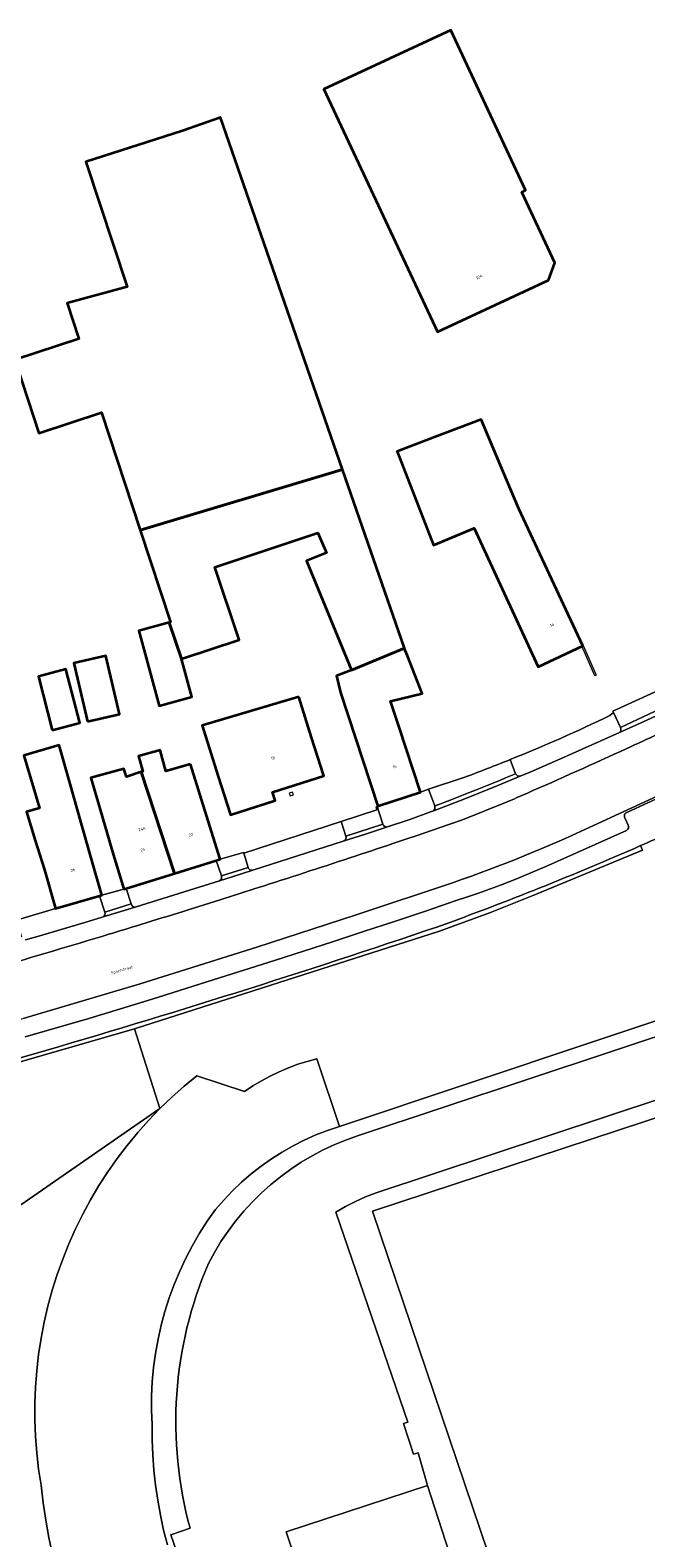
# Model space of a CAD drawing. Header units: metres. Extents: x 197700 to 204338, y 317132 to 325229.
# Tile 441 of 656: x 200775 to 200852, y 319190 to 319377. Entities that reach past the tile are written whole.
import ezdxf
from ezdxf.enums import TextEntityAlignment as Align

# ---------------------------------------------------------------- set-up
doc = ezdxf.new("R2010")
doc.units = ezdxf.units.M
for name, color, linetype, lineweight in [('B-WE-GR-BEPLANTING_CULTUUR_BOSPLANTSOEN-GV', 90, 'Continuous', 18), ('B-WE-GR-BEPLANTING_CULTUUR_HEESTERS-GV', 90, 'Continuous', 18), ('B-WE-IE-TERREINAFSCHEIDING_KUNSTMATIG_HEKWERK-G', 20, 'IE-TERREINAFSCHEIDING-KUNSTMATIG', 18), ('B-WE-IE-TERREINAFSCHEIDING_KUNSTMATIG_MUUR-G', 90, 'IE-TERREINAFSCHEIDING-KUNSTMATIG-DICHT', 18), ('B-WE-OG-BEBOUWING-GV', 7, 'Continuous', 35), ('B-WE-OG-BEBOUWING-T18', 10, 'Continuous', 18), ('B-WE-OG-TERREIN_CULTUURSCHEIDING-GV', 7, 'Continuous', 18), ('B-WE-OG-TERREIN_ERF-GV', 7, 'Continuous', 18), ('B-WE-OG-TOPOGRAFIE-T18', 10, 'Continuous', 18), ('B-WE-VH-VERHARDING_ASFALT-GV', 252, 'Continuous', 18), ('B-WE-VH-VERHARDING_BEDRIJFSVLOERPLAAT-GV', 252, 'Continuous', 18), ('B-WE-VH-VERHARDING_BETONSTRAATSTEEN-GV', 252, 'Continuous', 18), ('B-WE-VH-VERHARDING_TEGEL-GV', 252, 'Continuous', 18)]:
    doc.layers.add(name, color=color, linetype=linetype, lineweight=lineweight)
doc.styles.add('NLCS-ISO-M200-T18', font='NLCS-ISO.ttf', dxfattribs={"height": 0.36})
doc.linetypes.add('IE-TERREINAFSCHEIDING-KUNSTMATIG', pattern='A,4,[82,NLCS.SHX,S=0.75,R=90,X=0,Y=0],4,-2', length=10)
doc.linetypes.add('IE-TERREINAFSCHEIDING-KUNSTMATIG-DICHT', pattern='A,8,-1,[82,NLCS.SHX,S=0.75,R=90,X=0,Y=0],-1', length=10)

msp = doc.modelspace()

# ---------------------------------------------------------------- linework, layer by layer
at = {"layer": 'B-WE-GR-BEPLANTING_CULTUUR_BOSPLANTSOEN-GV'}
msp.add_lwpolyline([(200777.99, 319187.482), (200777.533, 319189.631), (200777.142, 319191.793), (200776.817, 319193.965), (200776.558, 319196.146), (200776.245, 319198.166), (200776.009, 319200.197), (200775.852, 319202.235), (200775.772, 319204.278), (200775.771, 319206.322), (200775.848, 319208.364), (200776.003, 319210.403), (200776.236, 319212.433), (200776.546, 319214.454), (200776.933, 319216.461), (200777.397, 319218.452), (200777.937, 319220.423), (200778.552, 319222.373), (200779.241, 319224.297), (200780.003, 319226.194), (200780.837, 319228.06), (200781.742, 319229.893), (200782.716, 319231.69), (200783.759, 319233.448), (200784.868, 319235.166), (200786.041, 319236.839), (200787.278, 319238.466), (200788.577, 319240.045), (200789.934, 319241.573), (200791.349, 319243.048), (200771.465, 319229.266)], dxfattribs=at)
at = {"layer": 'B-WE-GR-BEPLANTING_CULTUUR_HEESTERS-GV'}
msp.add_lwpolyline([(200775.568, 319249.821), (200747.915, 319241.984), (200748.332, 319241.479), (200788.181, 319252.95), (200826.139, 319265.114), (200832.488, 319267.431), (200837.883, 319269.59), (200851.403, 319275.22), (200851.173, 319275.773)], dxfattribs=at)
for points in [[(200851.173, 319275.773, -0.0170174), (200825.935, 319265.678)], [(200825.935, 319265.678, -0.011129), (200775.568, 319249.821)]]:
    msp.add_lwpolyline(points, format="xyb", dxfattribs=at)
at = {"layer": 'B-WE-IE-TERREINAFSCHEIDING_KUNSTMATIG_HEKWERK-G'}
for points in [[(200813.698, 319240.823), (200908.763, 319272.589)], [(200792.271, 319188.732), (200791.805, 319190.566), (200791.403, 319192.416), (200791.067, 319194.279), (200790.796, 319196.152), (200790.591, 319198.033), (200790.452, 319199.921), (200790.38, 319201.812), (200790.373, 319203.704), (200790.301, 319205.482), (200790.307, 319207.262), (200790.39, 319209.04), (200790.551, 319210.812), (200790.789, 319212.576), (200791.104, 319214.328), (200791.494, 319216.065), (200791.96, 319217.783), (200792.501, 319219.479), (200793.115, 319221.15), (200793.801, 319222.793), (200794.558, 319224.404), (200795.384, 319225.98), (200796.279, 319227.519), (200797.239, 319229.017), (200798.264, 319230.472), (200799.288, 319231.662), (200800.37, 319232.8), (200801.506, 319233.884), (200802.693, 319234.912), (200803.93, 319235.88), (200805.214, 319236.787), (200806.54, 319237.63), (200807.905, 319238.407), (200809.307, 319239.117), (200810.743, 319239.757), (200812.207, 319240.326), (200813.698, 319240.823)]]:
    msp.add_lwpolyline(points, dxfattribs=at)
at = {"layer": 'B-WE-IE-TERREINAFSCHEIDING_KUNSTMATIG_MUUR-G'}
for points in [[(200844.063, 319300.603), (200845.634, 319297.004), (200845.458, 319296.926), (200843.887, 319300.525)], [(200807.544, 319281.98), (200807.947, 319282.107), (200807.849, 319282.414), (200807.447, 319282.289)]]:
    msp.add_lwpolyline(points, close=True, dxfattribs=at)
at = {"layer": 'B-WE-OG-BEBOUWING-GV'}
for points in [[(200840.5, 319348.316), (200836.389, 319357.131), (200836.842, 319357.343), (200827.543, 319377.281), (200811.756, 319369.918), (200825.882, 319339.718), (200839.701, 319346.163)], [(200794.162, 319364.768), (200782.137, 319360.901), (200787.264, 319345.336), (200779.8, 319343.304), (200781.261, 319338.869), (200773.279, 319336.24), (200774.949, 319331.17), (200776.288, 319327.102), (200784.078, 319329.668), (200788.89, 319315.054), (200814.072, 319322.608), (200798.886, 319366.406)], [(200836.026, 319317.706), (200834.064, 319322.305), (200831.33, 319328.835), (200825.529, 319326.62), (200820.865, 319324.817), (200825.373, 319313.164), (200830.445, 319315.303), (200838.418, 319298.043), (200843.968, 319300.633), (200841.853, 319305.163)], [(200815.197, 319297.628), (200821.793, 319300.341), (200814.072, 319322.608), (200788.89, 319315.054), (200792.665, 319303.593), (200792.504, 319303.549), (200794.039, 319299.028), (200801.192, 319301.409), (200798.186, 319310.441), (200810.995, 319314.704), (200812.063, 319312.213), (200809.602, 319311.231)], [(200794.039, 319299.028), (200792.504, 319303.549), (200788.714, 319302.517), (200791.255, 319293.182), (200795.328, 319294.291)], [(200782.318, 319291.205), (200786.311, 319292.13), (200784.629, 319299.391), (200780.636, 319298.466)], [(200813.823, 319294.828), (200818.473, 319280.704), (200818.535, 319280.725), (200823.764, 319282.446), (200821.069, 319290.634), (200820.04, 319293.759), (200823.975, 319294.727), (200822.162, 319299.387), (200821.886, 319300.072), (200821.793, 319300.341), (200815.197, 319297.628), (200813.317, 319296.903)], [(200777.951, 319290.161), (200781.389, 319291.058), (200779.652, 319297.721), (200776.214, 319296.825)], [(200808.615, 319294.303), (200796.604, 319290.708), (200798.601, 319284.385), (200800.107, 319279.618), (200805.672, 319281.376), (200805.335, 319282.443), (200811.724, 319284.461), (200810.218, 319289.229)], [(200776.961, 319272.755), (200778.33, 319267.946), (200783.832, 319269.512), (200784.105, 319269.59), (200782.736, 319274.399), (200781.535, 319278.618), (200780.153, 319283.472), (200778.783, 319288.285), (200774.406, 319286.989), (200776.345, 319280.439), (200774.738, 319279.963), (200775.827, 319276.432)], [(200795.162, 319285.905), (200792.065, 319285.05), (200791.364, 319287.641), (200788.696, 319286.929), (200789.214, 319285.014), (200789.014, 319284.947), (200793.141, 319272.308), (200798.361, 319273.925), (200798.827, 319274.069), (200797.348, 319278.845)], [(200785.388, 319275.142), (200786.867, 319270.366), (200787.123, 319270.445), (200793.141, 319272.308), (200789.014, 319284.947), (200787.181, 319284.331), (200786.847, 319285.325), (200782.735, 319284.207), (200784.147, 319279.382)]]:
    msp.add_lwpolyline(points, close=True, dxfattribs=at)
at = {"layer": 'B-WE-OG-TERREIN_CULTUURSCHEIDING-GV'}
for points in [[(200788.181, 319252.95), (200791.349, 319243.048), (200792.82, 319244.468), (200794.344, 319245.831), (200795.919, 319247.134), (200801.886, 319245.16), (200802.916, 319245.855), (200803.978, 319246.5), (200805.069, 319247.094), (200806.189, 319247.634), (200807.332, 319248.119), (200808.498, 319248.55), (200809.684, 319248.923), (200810.885, 319249.24), (200813.698, 319240.823), (200908.763, 319272.589), (200906.65, 319278.913), (200906.13, 319280.468), (200908.667, 319281.241), (200923.056, 319294.799), (200916.507, 319306.669)], [(200851.173, 319275.773), (200851.403, 319275.22), (200837.883, 319269.59), (200832.488, 319267.431), (200826.139, 319265.114), (200788.181, 319252.95)]]:
    msp.add_lwpolyline(points, dxfattribs=at)
msp.add_lwpolyline([(200858.183, 319278.939, -0.0047547), (200851.173, 319275.773)], format="xyb", dxfattribs=at)
for points in [[(200817.781, 319230.256), (200839.825, 319165.144), (200934.826, 319197.175), (200913.044, 319261.631)], [(200791.349, 319243.048), (200788.181, 319252.95), (200748.332, 319241.479), (200747.915, 319241.984), (200742.072, 319230.409), (200742.726, 319230.374), (200744.818, 319224.801), (200766.801, 319232.885), (200771.465, 319229.266)]]:
    msp.add_lwpolyline(points, close=True, dxfattribs=at)
at = {"layer": 'B-WE-OG-TERREIN_ERF-GV'}
for points in [[(200811.756, 319369.918), (200827.543, 319377.281), (200836.842, 319357.343), (200836.389, 319357.131), (200840.5, 319348.316), (200839.701, 319346.163), (200825.882, 319339.718)], [(200834.064, 319322.305), (200836.026, 319317.706), (200841.853, 319305.163), (200843.968, 319300.633), (200838.418, 319298.043), (200830.445, 319315.303), (200825.373, 319313.164), (200820.865, 319324.817), (200825.529, 319326.62), (200831.33, 319328.835)], [(200782.318, 319291.205), (200780.636, 319298.466), (200784.629, 319299.391), (200786.311, 319292.13)], [(200777.951, 319290.161), (200776.214, 319296.825), (200779.652, 319297.721), (200781.389, 319291.058)], [(200796.604, 319290.708), (200808.615, 319294.303), (200810.218, 319289.229), (200811.724, 319284.461), (200805.335, 319282.443), (200805.672, 319281.376), (200800.107, 319279.618), (200798.601, 319284.385)], [(200817.781, 319230.256), (200913.044, 319261.631), (200934.826, 319197.175), (200839.825, 319165.144)]]:
    msp.add_lwpolyline(points, close=True, dxfattribs=at)
for points in [[(200847.351, 319291.956), (200847.779, 319292.356), (200847.693, 319292.527), (200854.822, 319295.756), (200856.63, 319296.575), (200865.517, 319300.733), (200869.928, 319302.841), (200870.503, 319303.116), (200878.812, 319307.088), (200880.382, 319307.839), (200895.204, 319315.035), (200902.765, 319318.835), (200904.424, 319319.669), (200907.075, 319321.092), (200913.517, 319324.551), (200913.922, 319324.775), (200929.614, 319333.452), (200958.299, 319349.314), (200967.604, 319354.46), (200969.758, 319355.651), (200995.797, 319370.05)], [(200773.279, 319336.24), (200781.261, 319338.869), (200779.8, 319343.304), (200787.264, 319345.336), (200782.137, 319360.901), (200794.162, 319364.768), (200798.886, 319366.406), (200814.072, 319322.608), (200821.793, 319300.341), (200821.886, 319300.072), (200822.162, 319299.387), (200823.975, 319294.727), (200820.04, 319293.759), (200821.069, 319290.634), (200823.764, 319282.446), (200824.768, 319282.781), (200829.273, 319284.286)], [(200773.503, 319266.505), (200778.33, 319267.946), (200776.961, 319272.755), (200775.827, 319276.432), (200774.738, 319279.963), (200776.345, 319280.439), (200774.406, 319286.989), (200778.783, 319288.285), (200780.153, 319283.472), (200781.535, 319278.618), (200782.736, 319274.399), (200784.105, 319269.59), (200786.867, 319270.366), (200785.388, 319275.142), (200784.147, 319279.382), (200782.735, 319284.207), (200786.847, 319285.325), (200787.181, 319284.331), (200789.014, 319284.947), (200789.214, 319285.014), (200788.696, 319286.929), (200791.364, 319287.641), (200792.065, 319285.05), (200795.162, 319285.905), (200797.348, 319278.845), (200798.827, 319274.069), (200801.725, 319274.919), (200801.774, 319274.815), (200813.908, 319278.765), (200818.348, 319280.21), (200818.244, 319280.543), (200818.379, 319280.638), (200818.473, 319280.704), (200813.823, 319294.828), (200813.317, 319296.903), (200815.197, 319297.628), (200809.602, 319311.231), (200812.063, 319312.213), (200810.995, 319314.704), (200798.186, 319310.441), (200801.192, 319301.409), (200794.039, 319299.028), (200795.328, 319294.291), (200791.255, 319293.182), (200788.714, 319302.517), (200792.504, 319303.549), (200792.665, 319303.593), (200788.89, 319315.054), (200784.078, 319329.668), (200776.288, 319327.102), (200774.949, 319331.17)], [(200908.763, 319272.589), (200813.698, 319240.823), (200812.207, 319240.326), (200810.743, 319239.757), (200809.307, 319239.117), (200807.905, 319238.407), (200806.54, 319237.63), (200805.214, 319236.787), (200803.93, 319235.88), (200802.693, 319234.912), (200801.506, 319233.884), (200800.37, 319232.8), (200799.288, 319231.662), (200798.264, 319230.472), (200797.239, 319229.017), (200796.279, 319227.519), (200795.384, 319225.98), (200794.558, 319224.404), (200793.801, 319222.793), (200793.115, 319221.15), (200792.501, 319219.479), (200791.96, 319217.783), (200791.494, 319216.065), (200791.104, 319214.328), (200790.789, 319212.576), (200790.551, 319210.812), (200790.39, 319209.04), (200790.307, 319207.262), (200790.301, 319205.482), (200790.373, 319203.704), (200790.38, 319201.812), (200790.452, 319199.921), (200790.591, 319198.033), (200790.796, 319196.152), (200791.067, 319194.279), (200791.403, 319192.416), (200791.805, 319190.566), (200792.271, 319188.732)], [(200807.682, 319188.506), (200807.062, 319190.365), (200824.641, 319196.139), (200823.47, 319200.204), (200822.884, 319200.022), (200821.671, 319203.842), (200822.179, 319203.997), (200813.25, 319230.148), (200814.449, 319230.847), (200815.683, 319231.482), (200816.948, 319232.051), (200818.242, 319232.552), (200911.383, 319263.422)], [(200911.383, 319263.422), (200818.242, 319232.552), (200816.948, 319232.051), (200815.683, 319231.482), (200814.449, 319230.847), (200813.25, 319230.148), (200822.179, 319203.997), (200821.671, 319203.842), (200822.884, 319200.022), (200823.47, 319200.204), (200824.641, 319196.139), (200835.495, 319162.518)], [(200879.028, 319260.592), (200816.043, 319239.671), (200814.558, 319239.149), (200813.101, 319238.556), (200811.675, 319237.891), (200810.283, 319237.157), (200808.929, 319236.356), (200807.615, 319235.489), (200806.346, 319234.559), (200805.124, 319233.568), (200803.952, 319232.518), (200802.833, 319231.411), (200801.77, 319230.252), (200800.765, 319229.041), (200799.82, 319227.783), (200798.938, 319226.479), (200798.122, 319225.134), (200797.372, 319223.751)], [(200797.372, 319223.751), (200798.122, 319225.134), (200798.938, 319226.479), (200799.82, 319227.783), (200800.765, 319229.041), (200801.77, 319230.252), (200802.833, 319231.411), (200803.952, 319232.518), (200805.124, 319233.568), (200806.346, 319234.559), (200807.615, 319235.489), (200808.929, 319236.356), (200810.283, 319237.157), (200811.675, 319237.891), (200813.101, 319238.556), (200814.558, 319239.149), (200816.043, 319239.671), (200879.028, 319260.592)], [(200835.495, 319162.518), (200824.641, 319196.139), (200807.062, 319190.365), (200807.682, 319188.506)], [(200795.097, 319190.8), (200792.712, 319189.968), (200794.001, 319186.291)], [(200794.001, 319186.291), (200792.712, 319189.968), (200795.097, 319190.8)]]:
    msp.add_lwpolyline(points, dxfattribs=at)
for points in [[(200834.953, 319286.491, 0.0154595), (200847.351, 319291.956)], [(200829.273, 319284.286, 0.0069173), (200834.953, 319286.491)], [(200797.372, 319223.751, 0.1698553), (200795.097, 319190.8)], [(200795.097, 319190.8, -0.1698553), (200797.372, 319223.751)]]:
    msp.add_lwpolyline(points, format="xyb", dxfattribs=at)
at = {"layer": 'B-WE-VH-VERHARDING_ASFALT-GV'}
for points in [[(200845.295, 319278.267), (200863.221, 319286.523), (200875.614, 319292.373), (200872.558, 319298.796), (200871.617, 319298.357), (200867.49, 319296.43)], [(200834.561, 319281.217), (200829.003, 319278.992), (200826.09, 319277.99), (200823.342, 319277.045)], [(200741.703, 319244.996), (200747.784, 319246.721), (200774.313, 319254.246), (200788.888, 319258.579), (200803.401, 319263.118), (200815.663, 319267.104), (200827.894, 319271.19)]]:
    msp.add_lwpolyline(points, dxfattribs=at)
for points in [[(200857.198, 319291.474, -0.0027308), (200849.436, 319287.859)], [(200849.436, 319287.859, -0.0043989), (200836.99, 319282.276)], [(200836.99, 319282.276, -0.0007984), (200834.561, 319281.217)], [(200827.894, 319271.19, 0.0258695), (200845.295, 319278.267)], [(200820.335, 319276.032, -0.0010666), (200814.99, 319274.252)], [(200823.342, 319277.045, -0.0006005), (200820.335, 319276.032)], [(200814.99, 319274.252, -0.0023507), (200803.593, 319270.544)], [(200803.593, 319270.544, -0.0008124), (200799.478, 319269.234)], [(200799.478, 319269.234, -0.0021753), (200788.954, 319265.954)], [(200784.997, 319264.747, -0.0029025), (200771.017, 319260.593)], [(200788.954, 319265.954, -0.0009052), (200784.997, 319264.747)]]:
    msp.add_lwpolyline(points, format="xyb", dxfattribs=at)
at = {"layer": 'B-WE-VH-VERHARDING_BEDRIJFSVLOERPLAAT-GV'}
msp.add_lwpolyline([(200792.271, 319188.732), (200791.805, 319190.566), (200791.403, 319192.416), (200791.067, 319194.279), (200790.796, 319196.152), (200790.591, 319198.033), (200790.452, 319199.921), (200790.38, 319201.812), (200790.373, 319203.704), (200790.301, 319205.482), (200790.307, 319207.262), (200790.39, 319209.04), (200790.551, 319210.812), (200790.789, 319212.576), (200791.104, 319214.328), (200791.494, 319216.065), (200791.96, 319217.783), (200792.501, 319219.479), (200793.115, 319221.15), (200793.801, 319222.793), (200794.558, 319224.404), (200795.384, 319225.98), (200796.279, 319227.519), (200797.239, 319229.017), (200798.264, 319230.472), (200799.288, 319231.662), (200800.37, 319232.8), (200801.506, 319233.884), (200802.693, 319234.912), (200803.93, 319235.88), (200805.214, 319236.787), (200806.54, 319237.63), (200807.905, 319238.407), (200809.307, 319239.117), (200810.743, 319239.757), (200812.207, 319240.326), (200813.698, 319240.823), (200810.885, 319249.24), (200809.684, 319248.923), (200808.498, 319248.55), (200807.332, 319248.119), (200806.189, 319247.634), (200805.069, 319247.094), (200803.978, 319246.5), (200802.916, 319245.855), (200801.886, 319245.16), (200795.919, 319247.134), (200794.344, 319245.831), (200792.82, 319244.468), (200791.349, 319243.048), (200789.934, 319241.573), (200788.577, 319240.045), (200787.278, 319238.466), (200786.041, 319236.839), (200784.868, 319235.166), (200783.759, 319233.448), (200782.716, 319231.69), (200781.742, 319229.893), (200780.837, 319228.06), (200780.003, 319226.194), (200779.241, 319224.297), (200778.552, 319222.373), (200777.937, 319220.423), (200777.397, 319218.452), (200776.933, 319216.461), (200776.546, 319214.454), (200776.236, 319212.433), (200776.003, 319210.403), (200775.848, 319208.364), (200775.771, 319206.322), (200775.772, 319204.278), (200775.852, 319202.235), (200776.009, 319200.197), (200776.245, 319198.166), (200776.558, 319196.146), (200776.817, 319193.965), (200777.142, 319191.793), (200777.533, 319189.631), (200777.99, 319187.482)], dxfattribs=at)
at = {"layer": 'B-WE-VH-VERHARDING_BETONSTRAATSTEEN-GV'}
for points in [[(200848.67, 319290.491), (200855.702, 319293.812), (200854.822, 319295.756), (200847.693, 319292.527), (200847.779, 319292.356)], [(200819.098, 319278.429), (200818.379, 319280.638), (200818.244, 319280.543), (200818.348, 319280.21), (200813.908, 319278.765), (200814.493, 319276.967)], [(200798.989, 319271.994), (200802.317, 319273.047), (200801.774, 319274.815), (200801.725, 319274.919), (200798.827, 319274.069), (200798.361, 319273.925)], [(200786.867, 319270.366), (200784.105, 319269.59), (200783.832, 319269.512), (200784.494, 319267.479), (200787.746, 319268.532), (200787.123, 319270.445)]]:
    msp.add_lwpolyline(points, close=True, dxfattribs=at)
for points in [[(200856.322, 319293.408), (200851.412, 319291.127), (200848.537, 319289.843), (200841.582, 319286.736), (200837.509, 319284.977), (200836.184, 319284.421), (200833.419, 319283.259), (200829.303, 319281.6), (200825.307, 319280.075), (200825.159, 319280.019), (200822.428, 319279.034), (200819.68, 319278.1), (200819.664, 319278.095), (200816.918, 319277.206), (200814.294, 319276.389), (200814.147, 319276.343), (200802.885, 319272.717), (200800.342, 319271.898), (200798.772, 319271.403), (200794.369, 319270.014), (200788.387, 319268.16), (200788.25, 319268.118), (200784.292, 319266.914), (200782.395, 319266.336), (200776.394, 319264.542), (200774.612, 319264.03)], [(200848.537, 319289.843), (200851.412, 319291.127), (200856.322, 319293.408)], [(200855.702, 319293.812), (200848.67, 319290.491)], [(200875.614, 319292.373), (200863.221, 319286.523), (200845.295, 319278.267)], [(200849.449, 319279.908), (200854.867, 319282.391), (200855.233, 319282.415), (200855.513, 319282.176), (200855.954, 319281.265), (200856.004, 319281.177), (200856.071, 319281.1), (200856.149, 319281.036), (200856.238, 319280.986), (200856.33, 319280.955), (200856.428, 319280.943), (200856.525, 319280.945), (200856.622, 319280.958), (200856.69, 319280.971), (200870.032, 319287.422), (200876.564, 319290.375), (200875.614, 319292.373)], [(200835.615, 319284.73), (200834.953, 319286.491)], [(200829.273, 319284.286), (200824.768, 319282.781)], [(200825.307, 319280.075), (200829.303, 319281.6), (200833.419, 319283.259), (200836.184, 319284.421)], [(200824.768, 319282.781), (200825.543, 319280.717)], [(200823.342, 319277.045), (200826.09, 319277.99), (200829.003, 319278.992), (200834.561, 319281.217)], [(200814.294, 319276.389), (200816.918, 319277.206), (200819.664, 319278.095)], [(200819.098, 319278.429), (200814.493, 319276.967)], [(200849.63, 319278.332), (200849.21, 319279.233)], [(200774.551, 319251.966), (200782.486, 319254.255), (200790.384, 319256.669), (200797.989, 319259.056), (200805.586, 319261.475), (200809.197, 319262.642), (200812.806, 319263.817), (200816.666, 319265.078), (200820.527, 319266.344), (200824.382, 319267.621), (200828.231, 319268.923), (200829.613, 319269.394), (200830.996, 319269.868), (200832.374, 319270.353), (200833.743, 319270.865), (200835.634, 319271.606), (200837.517, 319272.374), (200839.386, 319273.168), (200841.242, 319273.998), (200849.401, 319277.658)], [(200798.772, 319271.403), (200800.342, 319271.898), (200802.885, 319272.717)], [(200802.317, 319273.047), (200798.989, 319271.994)], [(200827.894, 319271.19), (200815.663, 319267.104), (200803.401, 319263.118), (200788.888, 319258.579), (200774.313, 319254.246)], [(200787.746, 319268.532), (200784.494, 319267.479)], [(200784.292, 319266.914), (200788.25, 319268.118)]]:
    msp.add_lwpolyline(points, dxfattribs=at)
for points in [[(200849.436, 319287.859, 0.0027308), (200857.198, 319291.474)], [(200848.67, 319290.491, -0.348393), (200848.537, 319289.843)], [(200836.99, 319282.276, 0.0043989), (200849.436, 319287.859)], [(200834.953, 319286.491, -0.0069173), (200829.273, 319284.286)], [(200835.615, 319284.73, -0.0128966), (200825.543, 319280.717)], [(200825.543, 319280.717, 0.0128966), (200835.615, 319284.73)], [(200836.184, 319284.421, -0.3432952), (200835.615, 319284.73)], [(200834.561, 319281.217, 0.0007984), (200836.99, 319282.276)], [(200825.543, 319280.717, -0.3784865), (200825.307, 319280.075)], [(200849.21, 319279.233, -0.4752492), (200849.449, 319279.908)], [(200819.664, 319278.095, -0.3851459), (200819.098, 319278.429)], [(200845.295, 319278.267, -0.0258695), (200827.894, 319271.19)], [(200849.401, 319277.658, 0.4091753), (200849.63, 319278.332)], [(200814.493, 319276.967, -0.3657747), (200814.294, 319276.389)], [(200814.99, 319274.252, 0.0010666), (200820.335, 319276.032)], [(200820.335, 319276.032, 0.0006005), (200823.342, 319277.045)], [(200803.593, 319270.544, 0.0023507), (200814.99, 319274.252)], [(200802.885, 319272.717, -0.3693016), (200802.317, 319273.047)], [(200798.989, 319271.994, -0.3887841), (200798.772, 319271.403)], [(200799.478, 319269.234, 0.0008124), (200803.593, 319270.544)], [(200788.25, 319268.118, -0.2720675), (200787.746, 319268.532)], [(200788.954, 319265.954, 0.0021753), (200799.478, 319269.234)], [(200784.494, 319267.479, -0.3360145), (200784.292, 319266.914)], [(200771.017, 319260.593, 0.0029025), (200784.997, 319264.747)], [(200784.997, 319264.747, 0.0009052), (200788.954, 319265.954)]]:
    msp.add_lwpolyline(points, format="xyb", dxfattribs=at)
at = {"layer": 'B-WE-VH-VERHARDING_TEGEL-GV'}
for points in [[(200847.351, 319291.956, -0.0154595), (200834.953, 319286.491)], [(200848.537, 319289.843, 0.348393), (200848.67, 319290.491)], [(200835.615, 319284.73, 0.3432952), (200836.184, 319284.421)], [(200825.307, 319280.075, 0.3784865), (200825.543, 319280.717)], [(200849.449, 319279.908, 0.4752492), (200849.21, 319279.233)], [(200819.098, 319278.429, 0.3851459), (200819.664, 319278.095)], [(200849.63, 319278.332, -0.4091753), (200849.401, 319277.658)], [(200851.173, 319275.773, 0.0047547), (200858.183, 319278.939)], [(200814.294, 319276.389, 0.3657747), (200814.493, 319276.967)], [(200825.935, 319265.678, 0.0170174), (200851.173, 319275.773)], [(200802.317, 319273.047, 0.3693016), (200802.885, 319272.717)], [(200798.772, 319271.403, 0.3887841), (200798.989, 319271.994)], [(200787.746, 319268.532, 0.2720675), (200788.25, 319268.118)], [(200784.292, 319266.914, 0.3360145), (200784.494, 319267.479)], [(200775.568, 319249.821, 0.011129), (200825.935, 319265.678)]]:
    msp.add_lwpolyline(points, format="xyb", dxfattribs=at)
for points in [[(200848.67, 319290.491), (200847.779, 319292.356), (200847.351, 319291.956)], [(200836.184, 319284.421), (200837.509, 319284.977), (200841.582, 319286.736), (200848.537, 319289.843)], [(200877.595, 319288.208), (200876.564, 319290.375), (200870.032, 319287.422), (200856.69, 319280.971), (200856.622, 319280.958), (200856.525, 319280.945), (200856.428, 319280.943), (200856.33, 319280.955), (200856.238, 319280.986), (200856.149, 319281.036), (200856.071, 319281.1), (200856.004, 319281.177), (200855.954, 319281.265), (200855.513, 319282.176), (200855.233, 319282.415), (200854.867, 319282.391), (200849.449, 319279.908)], [(200834.953, 319286.491), (200835.615, 319284.73)], [(200823.764, 319282.446), (200818.535, 319280.725), (200818.473, 319280.704), (200818.379, 319280.638), (200819.098, 319278.429)], [(200825.543, 319280.717), (200824.768, 319282.781), (200823.764, 319282.446)], [(200819.664, 319278.095), (200819.68, 319278.1), (200822.428, 319279.034), (200825.159, 319280.019), (200825.307, 319280.075)], [(200813.908, 319278.765), (200801.774, 319274.815), (200802.317, 319273.047)], [(200814.493, 319276.967), (200813.908, 319278.765)], [(200849.21, 319279.233), (200849.63, 319278.332)], [(200849.401, 319277.658), (200841.242, 319273.998), (200839.386, 319273.168), (200837.517, 319272.374), (200835.634, 319271.606), (200833.743, 319270.865), (200832.374, 319270.353), (200830.996, 319269.868), (200829.613, 319269.394), (200828.231, 319268.923), (200824.382, 319267.621), (200820.527, 319266.344), (200816.666, 319265.078), (200812.806, 319263.817), (200809.197, 319262.642), (200805.586, 319261.475), (200797.989, 319259.056), (200790.384, 319256.669), (200782.486, 319254.255), (200774.551, 319251.966)], [(200802.885, 319272.717), (200814.147, 319276.343), (200814.294, 319276.389)], [(200798.989, 319271.994), (200798.361, 319273.925), (200793.141, 319272.308), (200787.123, 319270.445), (200787.746, 319268.532)], [(200788.25, 319268.118), (200788.387, 319268.16), (200794.369, 319270.014), (200798.772, 319271.403)], [(200783.832, 319269.512), (200778.33, 319267.946), (200773.503, 319266.505), (200774.128, 319264.413)], [(200784.494, 319267.479), (200783.832, 319269.512)], [(200774.612, 319264.03), (200776.394, 319264.542), (200782.395, 319266.336), (200784.292, 319266.914)], [(200736.029, 319234.134), (200740.82, 319221.19), (200744.932, 319222.79), (200742.072, 319230.409), (200747.915, 319241.984), (200775.568, 319249.821)]]:
    msp.add_lwpolyline(points, dxfattribs=at)

# ---------------------------------------------------------------- texts
at = {"layer": 'B-WE-OG-BEBOUWING-T18', "style": 'NLCS-ISO-M200-T18'}
for s, rotation, p in [('12A', 25, (200831.101, 319346.566)), ('14', 25, (200840.138, 319303.26)), ('18', 17.5, (200805.404, 319286.66)), ('16', 18.2, (200820.559, 319285.602)), ('24A', 17.2, (200789.106, 319277.853)), ('22', 17.2, (200795.203, 319277.134)), ('24', 17.2, (200789.224, 319275.283)), ('26', 15.8, (200780.521, 319272.729))]:
    msp.add_text(s, height=0.36, rotation=rotation, dxfattribs=at).set_placement(p, align=Align.MIDDLE)
at = {"layer": 'B-WE-OG-TOPOGRAFIE-T18', "style": 'NLCS-ISO-M200-T18'}
msp.add_text('Sportstraat', height=0.36, rotation=16.8, dxfattribs=at).set_placement((200786.612, 319260.256), align=Align.MIDDLE)

doc.saveas('drawing.dxf')
